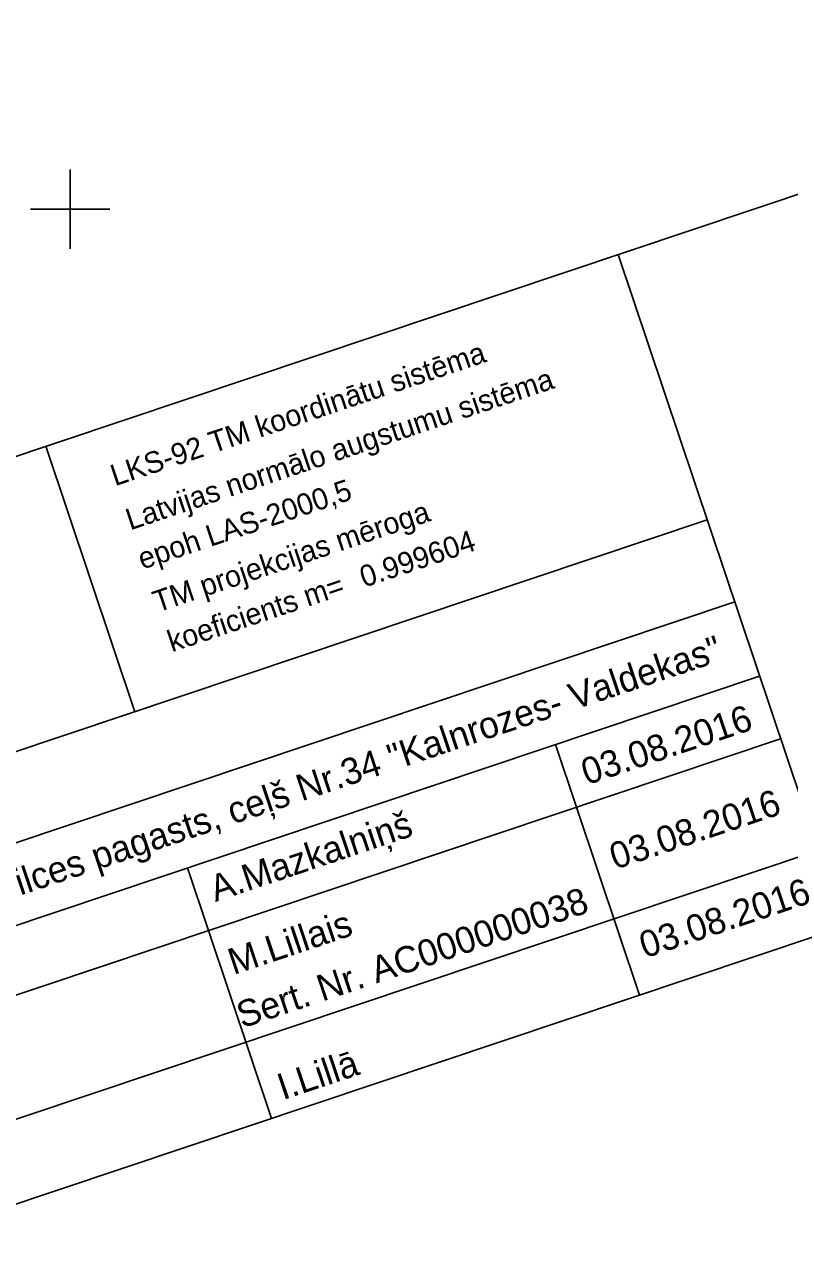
# Model space of a CAD drawing. Extents: x 469981 to 472086, y 246785 to 247785.
# Drawn here: x 471548.28 to 471577.2, y 247260.15 to 247306.98 of the extents above; entities that cross this region are included whole.
import ezdxf

# ---------------------------------------------------------------- set-up
doc = ezdxf.new("R2010")
doc.units = 0
doc.layers.add('GEOD_ELEM_####_####_#', color=7, linetype='Continuous')
doc.layers.add('RAMI_PLAN_####_TKST_#', color=7, linetype='Continuous')

msp = doc.modelspace()

# ---------------------------------------------------------------- linework, layer by layer
at = {"layer": 'GEOD_ELEM_####_####_#'}
for p, q in [((471550, 247301.5), (471550, 247300)), ((471548.5, 247300), (471550, 247300)), ((471550, 247300), (471550, 247298.5)), ((471550, 247300), (471551.5, 247300))]:
    msp.add_line(p, q, dxfattribs=at)
at = {"layer": 'RAMI_PLAN_####_TKST_#'}
for p, q in [((471506.733, 247276.835), (471594.436, 247306.233)), ((471570.733, 247298.288), (471579.262, 247272.843)), ((471549.084, 247291.031), (471552.453, 247280.981)), ((471602.966, 247280.789), (471515.262, 247251.39)), ((471568.364, 247279.737), (471571.543, 247270.256)), ((471554.435, 247275.068), (471557.613, 247265.586))]:
    msp.add_line(p, q, dxfattribs=at)
msp.add_lwpolyline([(471602.966, 247280.789), (471091.912, 247109.483), (470998.155, 247389.187), (471509.208, 247560.493)], close=True, dxfattribs=at)
for points in [[(471510.101, 247266.785), (471510.101, 247266.785), (471510.101, 247266.785), (471574.102, 247288.238)], [(471511.14, 247263.687), (471575.14, 247285.14)], [(471531.054, 247267.23), (471576.084, 247282.325)], [(471531.848, 247264.86), (471576.878, 247279.954)], [(471533.263, 247260.64), (471578.293, 247275.734)]]:
    msp.add_lwpolyline(points, dxfattribs=at)

# ---------------------------------------------------------------- texts
for s, height, p in [('LKS-92 TM koordinātu sistēma', 0.81, (471551.694, 247289.512)), ('Latvijas normālo augstumu sistēma', 0.81, (471552.27, 247287.843)), (' epoh LAS-2000,5', 0.81, (471552.445, 247286.26)), ('TM projekcijas mēroga', 0.81, (471553.297, 247284.733)), ('0.999604', 0.81, (471561.122, 247285.674)), ('koeficients m=', 0.81, (471553.848, 247283.229)), ('Jelgavas novads, Vilces pagasts, ceļš Nr.34 "Kalnrozes- Valdekas"', 1, (471537.119, 247270.335)), ('03.08.2016', 1, (471569.544, 247278.197)), ('03.08.2016', 1, (471570.617, 247274.998)), ('A.Mazkalniņš', 1, (471555.494, 247273.779)), ('03.08.2016', 1, (471571.743, 247271.642)), (' Sert. Nr. AC000000038', 1, (471556.155, 247268.876)), ('M.Lillais', 1, (471556.18, 247271.012)), ('I.Lillā', 1, (471558.047, 247266.278))]:
    msp.add_text(s, height=height, rotation=18.5312, dxfattribs=at).set_placement(p)

doc.saveas('drawing.dxf')
